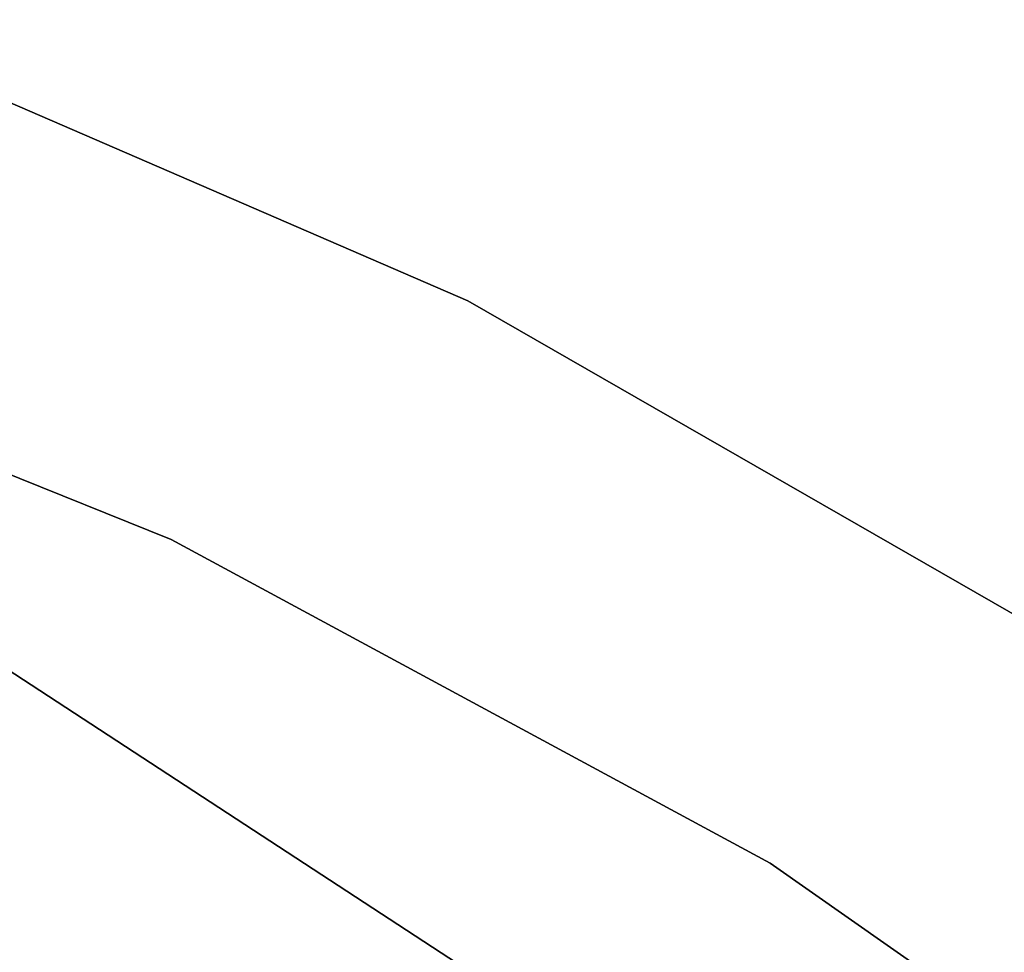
# Model space of a CAD drawing. Extents: x -172 to 172, y -29 to 28.
# Tile 588 of 656: x 10.45 to 14.74, y 20.08 to 24.14. Entities that reach past the tile are written whole.
import ezdxf

# ---------------------------------------------------------------- set-up
doc = ezdxf.new("R2010")
doc.units = 0
doc.header["$LTSCALE"] = 25.4
doc.layers.get('0').update_dxf_attribs({"linetype": 'CONTINUOUS'})

# ---------------------------------------------------------------- blocks, each defined once
blk = doc.blocks.new('RYFLO_AURA_STL')
at = {"color": 0}
for p, q in [((12.399, 22.9182, 0), (9.5694, 24.1443, 0)), ((9.5694, 24.1443, -140), (12.399, 22.9182, -140)), ((12.399, 22.9182, 0), (9.5694, 24.1443, 0)), ((9.5694, 24.1443, -140), (12.399, 22.9182, -140)), ((8.3507, 22.9832, 0), (11.1061, 21.8784, 0)), ((11.1061, 21.8784, -140), (8.3507, 22.9832, -140)), ((11.1061, 21.8784, -140), (8.3507, 22.9832, -140)), ((8.3507, 22.9832, 0), (11.1061, 21.8784, 0)), ((15.0736, 21.383, 0), (12.399, 22.9182, 0)), ((12.399, 22.9182, -140), (15.0736, 21.383, -140)), ((12.399, 22.9182, 0), (12.399, 22.9182, -140)), ((15.0736, 21.383, 0), (12.399, 22.9182, 0)), ((12.399, 22.9182, -140), (15.0736, 21.383, -140)), ((12.399, 22.9182, 0), (12.399, 22.9182, -140)), ((15.3099, 18.1013, -120), (9.478, 21.907, -120)), ((9.478, 21.907, -119), (15.3099, 18.1013, -119)), ((15.3099, 18.1013, -120), (9.478, 21.907, -120)), ((9.478, 21.907, -119), (15.3099, 18.1013, -119)), ((11.1061, 21.8784, 0), (13.7176, 20.4667, 0)), ((13.7176, 20.4667, -140), (11.1061, 21.8784, -140)), ((11.1061, 21.8784, -140), (11.1061, 21.8784, 0)), ((11.1061, 21.8784, -140), (11.1061, 21.8784, 0)), ((13.7176, 20.4667, -140), (11.1061, 21.8784, -140)), ((11.1061, 21.8784, 0), (13.7176, 20.4667, 0)), ((13.7176, 20.4667, 0), (16.1511, 18.7665, 0)), ((16.1511, 18.7665, -140), (13.7176, 20.4667, -140)), ((13.7176, 20.4667, -140), (13.7176, 20.4667, 0)), ((13.7176, 20.4667, -140), (13.7176, 20.4667, 0)), ((16.1511, 18.7665, -140), (13.7176, 20.4667, -140)), ((13.7176, 20.4667, 0), (16.1511, 18.7665, 0))]:
    blk.add_line(p, q, dxfattribs=at)

msp = doc.modelspace()

# ---------------------------------------------------------------- block references
at = {"color": 0}
msp.add_blockref('RYFLO_AURA_STL', (0, 0), dxfattribs=at)

doc.saveas('drawing.dxf')
